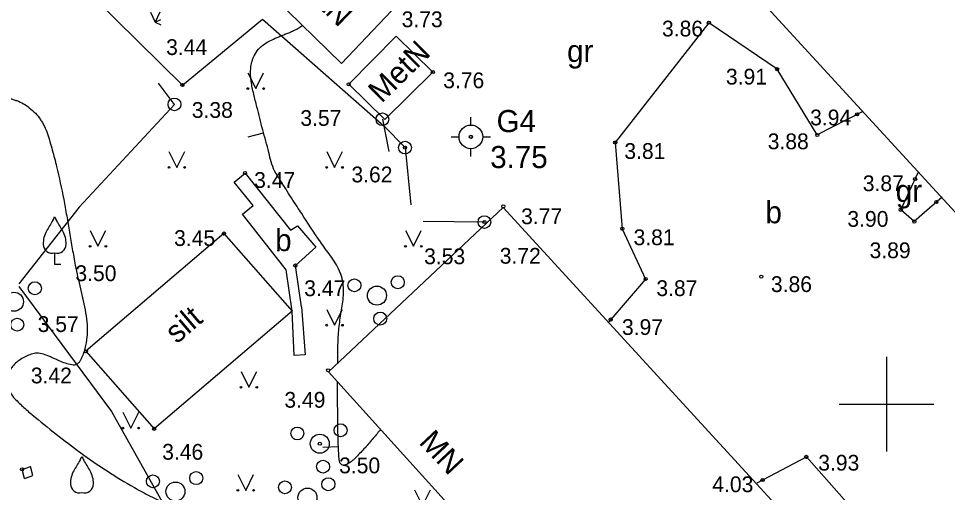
# Model space of a CAD drawing. Extents: x 519536 to 519949, y 326041 to 326519.
# Drawn here: x 519772.48 to 519801.93, y 326247.2 to 326262.22 of the extents above; entities that cross this region are included whole.
import ezdxf

# ---------------------------------------------------------------- set-up
doc = ezdxf.new("R2010")
doc.units = 0
for name, color, linetype in [('BUVE_BDET_####_####_#', 7, 'Continuous'), ('BUVE_EKAS_####_####_#', 7, 'Continuous'), ('BUVE_EKAS_BPAL_####_#', 7, 'Continuous'), ('BUVE_EKAS_RAKS_TKST_#', 7, 'Continuous'), ('CELI_CMAL_####_####_#', 7, 'Continuous'), ('CELI_CSEG_####_TKST_#', 7, 'Continuous'), ('GEOD_ELEM_####_####_#', 7, 'Continuous'), ('GEOD_ELEM_####_TKST_#', 7, 'Continuous'), ('NORB_ELEM_####_####_#', 7, 'Continuous'), ('NORB_ZOGS_BARJ_####_#', 7, 'Continuous'), ('NORB_ZOGS_ZSTP_####_#', 7, 'Continuous'), ('RELJ_AATZ_####_TKST_#', 7, 'Continuous'), ('RELJ_ELEM_####_####_#', 7, 'Continuous'), ('RELJ_HORZ_PAMT_####_#', 7, 'Continuous'), ('TERT_ELEM_####_####_#', 7, 'Continuous')]:
    doc.layers.add(name, color=color, linetype=linetype)

msp = doc.modelspace()

# ---------------------------------------------------------------- linework, layer by layer
at = {"layer": 'BUVE_BDET_####_####_#'}
for p, q in [((519772.592, 326247.928), (519772.86, 326248.018)), ((519772.671, 326247.642), (519772.592, 326247.928)), ((519772.939, 326247.732), (519772.86, 326248.018)), ((519772.671, 326247.642), (519772.939, 326247.732))]:
    msp.add_line(p, q, dxfattribs=at)
at = {"layer": 'BUVE_EKAS_####_####_#'}
for points in [[(519815.97, 326241.067), (519794.322, 326264.64), (519799.853, 326269.244)], [(519808.8, 326233.381), (519787.845, 326256.231), (519782.307, 326251.018)], [(519782.047, 326242.257), (519786.467, 326246.418), (519782.307, 326251.018)]]:
    msp.add_lwpolyline(points, dxfattribs=at)
at = {"layer": 'BUVE_EKAS_BPAL_####_#'}
for p, q in [((519780.038, 326263.411), (519782.719, 326260.796)), ((519782.719, 326260.796), (519784.31, 326262.461)), ((519784.448, 326261.66), (519782.948, 326260.137)), ((519785.614, 326260.524), (519784.448, 326261.66)), ((519784.09, 326259.022), (519785.614, 326260.524)), ((519782.948, 326260.137), (519784.09, 326259.022)), ((519778.992, 326255.404), (519774.618, 326251.672)), ((519778.992, 326255.404), (519781.156, 326252.945)), ((519781.156, 326252.945), (519776.782, 326249.213)), ((519774.618, 326251.672), (519776.782, 326249.213))]:
    msp.add_line(p, q, dxfattribs=at)
at = {"layer": 'CELI_CMAL_####_####_#'}
for p, q in [((519794.368, 326262.087), (519791.398, 326258.292)), ((519796.532, 326260.615), (519794.368, 326262.087)), ((519797.805, 326258.529), (519796.532, 326260.615)), ((519799.245, 326259.277), (519797.805, 326258.529)), ((519791.398, 326258.292), (519791.621, 326255.558)), ((519779.313, 326257.038), (519779.662, 326257.323)), ((519779.662, 326257.323), (519781.102, 326255.509)), ((519800.451, 326256.158), (519801.01, 326257.356)), ((519779.922, 326256.298), (519779.313, 326257.038)), ((519801.764, 326256.563), (519800.88, 326255.784)), ((519779.582, 326256.018), (519779.922, 326256.298)), ((519800.88, 326255.784), (519800.451, 326256.158)), ((519780.961, 326254.256), (519779.582, 326256.018)), ((519781.102, 326255.509), (519781.327, 326255.648)), ((519781.327, 326255.648), (519781.901, 326254.97)), ((519791.621, 326255.558), (519792.363, 326253.962)), ((519781.901, 326254.97), (519781.258, 326254.39)), ((519781.453, 326253.079), (519781.258, 326254.39)), ((519781.156, 326252.945), (519780.961, 326254.256)), ((519792.363, 326253.962), (519791.191, 326252.605)), ((519781.22, 326251.537), (519781.156, 326252.945)), ((519781.453, 326253.079), (519781.566, 326251.562)), ((519781.566, 326251.562), (519781.22, 326251.537)), ((519795.902, 326247.503), (519797.459, 326248.325)), ((519797.459, 326248.325), (519800.342, 326245.078))]:
    msp.add_line(p, q, dxfattribs=at)
at = {"layer": 'GEOD_ELEM_####_####_#'}
for p, q in [((519786.821, 326258.845), (519786.821, 326259.095)), ((519786.196, 326258.47), (519786.446, 326258.47)), ((519787.196, 326258.47), (519787.446, 326258.47)), ((519786.821, 326257.845), (519786.821, 326258.095)), ((519800, 326251.5), (519800, 326250)), ((519798.5, 326250), (519800, 326250)), ((519800, 326250), (519800, 326248.5)), ((519800, 326250), (519801.5, 326250))]:
    msp.add_line(p, q, dxfattribs=at)
for radius in [0.375, 0.05]:
    msp.add_circle((519786.821, 326258.47), radius, dxfattribs=at)
at = {"layer": 'NORB_ELEM_####_####_#'}
for centre in [(519777.425, 326259.497), (519784.018, 326259.027), (519784.734, 326258.129), (519787.252, 326255.768)]:
    msp.add_circle(centre, 0.202, dxfattribs=at)
at = {"layer": 'NORB_ZOGS_BARJ_####_#'}
for p, q in [((519777.425, 326259.497), (519776.919, 326260.171)), ((519784.018, 326259.027), (519784.216, 326258.001)), ((519784.734, 326258.129), (519784.914, 326256.31)), ((519787.252, 326255.768), (519785.311, 326255.788))]:
    msp.add_line(p, q, dxfattribs=at)
at = {"layer": 'NORB_ZOGS_ZSTP_####_#'}
for p, q in [((519766.881, 326270.766), (519777.675, 326260.111)), ((519777.675, 326260.111), (519780.214, 326262.198)), ((519780.214, 326262.198), (519784.057, 326258.814)), ((519784.057, 326258.814), (519784.734, 326258.129)), ((519772.486, 326253.727), (519775.426, 326249.765)), ((519775.426, 326249.765), (519777.227, 326246.561))]:
    msp.add_line(p, q, dxfattribs=at)
msp.add_lwpolyline([(519777.425, 326259.497), (519774.398, 326256.242), (519772.487, 326253.807)], dxfattribs=at)
at = {"layer": 'RELJ_ELEM_####_####_#'}
for centre in [(519794.368, 326262.087), (519785.614, 326260.524), (519796.532, 326260.615), (519777.675, 326260.111), (519782.948, 326260.137), (519799.064, 326259.183), (519786.819, 326258.471), (519786.823, 326258.47), (519797.805, 326258.529), (519784.734, 326258.129), (519791.398, 326258.292), (519779.662, 326257.323), (519800.905, 326257.131), (519801.581, 326256.402), (519787.85, 326256.268), (519800.451, 326256.158), (519787.252, 326255.768), (519800.88, 326255.784), (519791.621, 326255.558), (519778.992, 326255.404), (519781.258, 326254.39), (519792.363, 326253.962), (519796.029, 326254.039), (519791.254, 326252.678), (519774.618, 326251.672), (519782.298, 326251.069), (519776.782, 326249.213), (519782.032, 326248.743), (519797.459, 326248.325), (519772.592, 326247.928), (519796.066, 326247.59)]:
    msp.add_circle(centre, 0.05, dxfattribs=at)
at = {"layer": 'RELJ_HORZ_PAMT_####_#'}
for p, q in [((519779.763, 326258.475), (519780.247, 326258.602)), ((519782.602, 326251.296), (519782.604, 326251.424)), ((519782.623, 326248.645), (519782.124, 326248.623))]:
    msp.add_line(p, q, dxfattribs=at)
for points in [[(519781.458, 326256.039), (519781.315, 326256.258), (519780.952, 326256.818), (519780.774, 326257.101), (519780.6, 326257.388), (519780.489, 326257.674), (519780.416, 326257.975), (519780.222, 326258.697), (519780.04, 326259.42), (519779.937, 326259.823), (519779.857, 326260.237), (519779.845, 326260.648), (519779.88, 326260.847), (519779.911, 326260.945), (519779.95, 326261.04), (519780.276, 326261.41), (519780.737, 326261.644), (519780.86, 326261.696), (519780.985, 326261.745), (519781.109, 326261.795), (519781.231, 326261.85), (519781.498, 326262.005)], [(519770.242, 326259.641), (519771.001, 326259.678), (519771.977, 326259.712), (519772.203, 326259.686), (519772.314, 326259.655), (519772.425, 326259.617), (519772.633, 326259.521), (519772.823, 326259.392), (519773.014, 326259.218), (519773.174, 326259.018), (519773.241, 326258.909), (519773.302, 326258.799), (519773.399, 326258.568), (519773.478, 326258.31), (519773.552, 326258.051), (519773.685, 326257.529), (519773.912, 326256.488), (519774.007, 326255.966), (519774.096, 326255.444), (519774.185, 326254.921), (519774.28, 326254.4), (519774.355, 326254.028), (519774.445, 326253.651), (519774.608, 326252.89), (519774.653, 326252.512), (519774.656, 326252.322), (519774.649, 326252.132), (519774.586, 326251.759), (519774.527, 326251.575), (519774.49, 326251.483), (519774.447, 326251.392), (519774.399, 326251.322), (519774.368, 326251.293), (519774.33, 326251.266), (519774.251, 326251.236), (519774.172, 326251.239), (519773.771, 326251.372), (519773.659, 326251.419), (519773.55, 326251.468), (519773.441, 326251.518), (519773.328, 326251.564), (519773.118, 326251.612), (519772.929, 326251.592), (519772.586, 326251.439), (519772.285, 326251.189), (519772.212, 326251.077), (519772.135, 326250.682), (519772.191, 326250.421), (519772.326, 326250.207), (519772.469, 326250.063), (519772.614, 326249.924), (519772.762, 326249.791), (519772.916, 326249.661), (519773.675, 326249.046), (519774.452, 326248.454), (519776.152, 326247.353), (519776.404, 326247.215), (519776.659, 326247.083), (519777.178, 326246.839), (519777.708, 326246.614), (519778.252, 326246.396), (519778.641, 326246.241), (519779.032, 326246.102), (519779.425, 326246.006), (519779.623, 326245.983), (519779.821, 326245.982), (519780.05, 326246.01), (519780.28, 326246.06), (519780.51, 326246.116), (519780.741, 326246.161), (519781.705, 326246.292), (519782.671, 326246.389), (519783.041, 326246.385), (519783.41, 326246.328), (519783.722, 326246.25)], [(519782.604, 326251.424), (519782.619, 326252.135), (519782.671, 326252.657), (519782.755, 326253.178), (519782.781, 326253.699), (519782.744, 326253.958), (519782.708, 326254.088), (519782.658, 326254.217), (519782.523, 326254.474), (519782.368, 326254.703), (519782.207, 326254.921), (519782.049, 326255.145), (519781.458, 326256.039)], [(519783.956, 326249.195), (519783.907, 326249.135), (519783.786, 326248.987), (519783.663, 326248.841), (519783.532, 326248.69), (519783.398, 326248.542), (519783.261, 326248.397), (519783.121, 326248.253), (519783.083, 326248.217), (519783.042, 326248.184), (519783, 326248.153), (519782.956, 326248.123), (519782.87, 326248.078), (519782.827, 326248.062), (519782.806, 326248.057), (519782.785, 326248.054), (519782.734, 326248.069), (519782.709, 326248.09), (519782.685, 326248.116), (519782.663, 326248.155), (519782.655, 326248.195), (519782.64, 326248.31), (519782.633, 326248.429), (519782.626, 326248.549), (519782.617, 326248.788), (519782.604, 326249.266), (519782.601, 326249.505), (519782.599, 326249.745), (519782.598, 326250.223), (519782.598, 326250.696)]]:
    msp.add_spline(points, degree=3, dxfattribs=at)
at = {"layer": 'TERT_ELEM_####_####_#'}
for p, q in [((519776.666, 326262.424), (519776.815, 326262.105)), ((519776.964, 326262.424), (519776.815, 326262.105)), ((519776.815, 326262.105), (519776.996, 326262.19)), ((519776.815, 326262.105), (519776.996, 326262.02)), ((519779.75, 326260.5), (519780, 326260)), ((519780, 326260), (519780.25, 326260.5)), ((519777.25, 326258), (519777.5, 326257.5)), ((519777.5, 326257.5), (519777.75, 326258)), ((519782.25, 326258), (519782.5, 326257.5)), ((519782.5, 326257.5), (519782.75, 326258)), ((519774.75, 326255.5), (519775, 326255)), ((519775, 326255), (519775.25, 326255.5)), ((519784.75, 326255.5), (519785, 326255)), ((519785, 326255), (519785.25, 326255.5)), ((519773.626, 326254.791), (519773.626, 326254.439)), ((519773.626, 326254.439), (519773.826, 326254.439)), ((519782.25, 326253), (519782.5, 326252.5)), ((519782.5, 326252.5), (519782.75, 326253)), ((519779.534, 326251.032), (519779.784, 326250.532)), ((519779.784, 326250.532), (519780.034, 326251.032)), ((519775.79, 326249.738), (519776.04, 326249.238)), ((519776.04, 326249.238), (519776.29, 326249.738)), ((519779.435, 326247.765), (519779.685, 326247.265)), ((519779.685, 326247.265), (519779.935, 326247.765)), ((519785.038, 326247.276), (519785.288, 326246.776)), ((519785.288, 326246.776), (519785.538, 326247.276))]:
    msp.add_line(p, q, dxfattribs=at)
for centre, radius in [((519779.75, 326260), 0.028), ((519780.25, 326260), 0.0263), ((519777.25, 326257.5), 0.028), ((519777.75, 326257.5), 0.0263), ((519782.25, 326257.5), 0.028), ((519782.75, 326257.5), 0.0263), ((519774.75, 326255), 0.028), ((519775.25, 326255), 0.0263), ((519784.75, 326255), 0.028), ((519785.25, 326255), 0.0263), ((519784.505, 326253.862), 0.207), ((519772.997, 326253.669), 0.207), ((519783.13, 326253.761), 0.204), ((519783.844, 326253.437), 0.301), ((519772.336, 326253.244), 0.301), ((519783.947, 326252.709), 0.205), ((519772.439, 326252.516), 0.205), ((519782.25, 326252.5), 0.028), ((519782.75, 326252.5), 0.0263), ((519779.533, 326250.532), 0.028), ((519780.033, 326250.532), 0.0263), ((519782.693, 326249.168), 0.207), ((519775.79, 326249.238), 0.028), ((519776.29, 326249.238), 0.0263), ((519781.318, 326249.067), 0.204), ((519782.032, 326248.743), 0.301), ((519782.135, 326248.015), 0.205), ((519778.116, 326247.652), 0.207), ((519776.741, 326247.551), 0.204), ((519780.927, 326247.358), 0.204), ((519782.302, 326247.459), 0.207), ((519777.455, 326247.227), 0.301), ((519779.435, 326247.264), 0.028), ((519779.935, 326247.264), 0.0263), ((519781.641, 326247.034), 0.301)]:
    msp.add_circle(centre, radius, dxfattribs=at)
for centre, radius, start, end in [((519786.251, 326248.043), 14.88, 148.4844, 149.9901), ((519773.209, 326256.077), 0.439, 324.3837, 341.712), ((519774.043, 326256.077), 0.439, 198.288, 215.6163), ((519761.001, 326248.043), 14.88, 30.0099, 31.5156), ((519774.15, 326255.064), 0.89, 151.757, 179.9138), ((519773.102, 326255.064), 0.89, 0.0862, 28.243), ((519773.55, 326255.07), 0.29, 181.0782, 285.2823), ((519773.702, 326255.07), 0.29, 254.7177, 358.9218), ((519787.116, 326240.446), 14.88, 148.4844, 149.9901), ((519774.074, 326248.48), 0.439, 324.3837, 341.712), ((519774.908, 326248.48), 0.439, 198.288, 215.6163), ((519761.866, 326240.446), 14.88, 30.0099, 31.5156), ((519775.015, 326247.467), 0.89, 151.757, 179.9138), ((519773.967, 326247.467), 0.89, 0.0862, 28.243), ((519774.415, 326247.473), 0.29, 181.0782, 285.2823), ((519774.567, 326247.473), 0.29, 254.7177, 358.9218)]:
    msp.add_arc(centre, radius, start, end, dxfattribs=at)

# ---------------------------------------------------------------- texts
at = {"layer": 'BUVE_EKAS_RAKS_TKST_#'}
for s, rotation, p in [('MetN', 315.714, (519781.055, 326263.479)), ('MetN', 44.5834, (519783.991, 326259.514)), ('silt', 40.4716, (519777.498, 326251.889)), ('MN', 313.1829, (519785.146, 326248.765))]:
    msp.add_text(s, height=0.7, rotation=rotation, dxfattribs=at).set_placement(p)
at = {"layer": 'CELI_CSEG_####_TKST_#'}
for s, p in [('gr', (519789.872, 326260.84)), ('gr', (519800.293, 326256.407)), ('b', (519796.162, 326255.73)), ('b', (519780.618, 326254.846))]:
    msp.add_text(s, height=0.7, dxfattribs=at).set_placement(p)
at = {"layer": 'GEOD_ELEM_####_TKST_#'}
for s, p in [('G4', (519787.637, 326258.62)), ('3.75', (519787.435, 326257.479))]:
    msp.add_text(s, height=0.7, dxfattribs=at).set_placement(p)
at = {"layer": 'RELJ_AATZ_####_TKST_#'}
for s, p in [('3.73', (519784.627, 326261.946)), ('3.86', (519792.882, 326261.652)), ('3.44', (519777.16, 326261.064)), ('3.76', (519785.944, 326260.012)), ('3.91', (519794.908, 326260.128)), ('3.38', (519777.974, 326259.072)), ('3.57', (519781.415, 326258.817)), ('3.94', (519797.578, 326258.834)), ('3.88', (519796.233, 326258.077)), ('3.81', (519791.687, 326257.77)), ('3.47', (519779.951, 326256.852)), ('3.62', (519783.035, 326257.027)), ('3.87', (519799.247, 326256.748)), ('3.77', (519788.415, 326255.702)), ('3.90', (519798.758, 326255.618)), ('3.45', (519777.413, 326255.011)), ('3.81', (519791.979, 326255.036)), ('3.53', (519785.34, 326254.433)), ('3.72', (519787.737, 326254.449)), ('3.89', (519799.462, 326254.624)), ('3.50', (519774.284, 326253.897)), ('3.86', (519796.335, 326253.551)), ('3.47', (519781.537, 326253.421)), ('3.87', (519792.703, 326253.423)), ('3.57', (519773.087, 326252.284)), ('3.97', (519791.612, 326252.19)), ('3.42', (519772.87, 326250.656)), ('3.49', (519780.909, 326249.884)), ('3.46', (519777.035, 326248.236)), ('3.50', (519782.644, 326247.805)), ('3.93', (519797.834, 326247.89)), ('4.03', (519794.476, 326247.207))]:
    msp.add_text(s, height=0.5, dxfattribs=at).set_placement(p)

doc.saveas('drawing.dxf')
